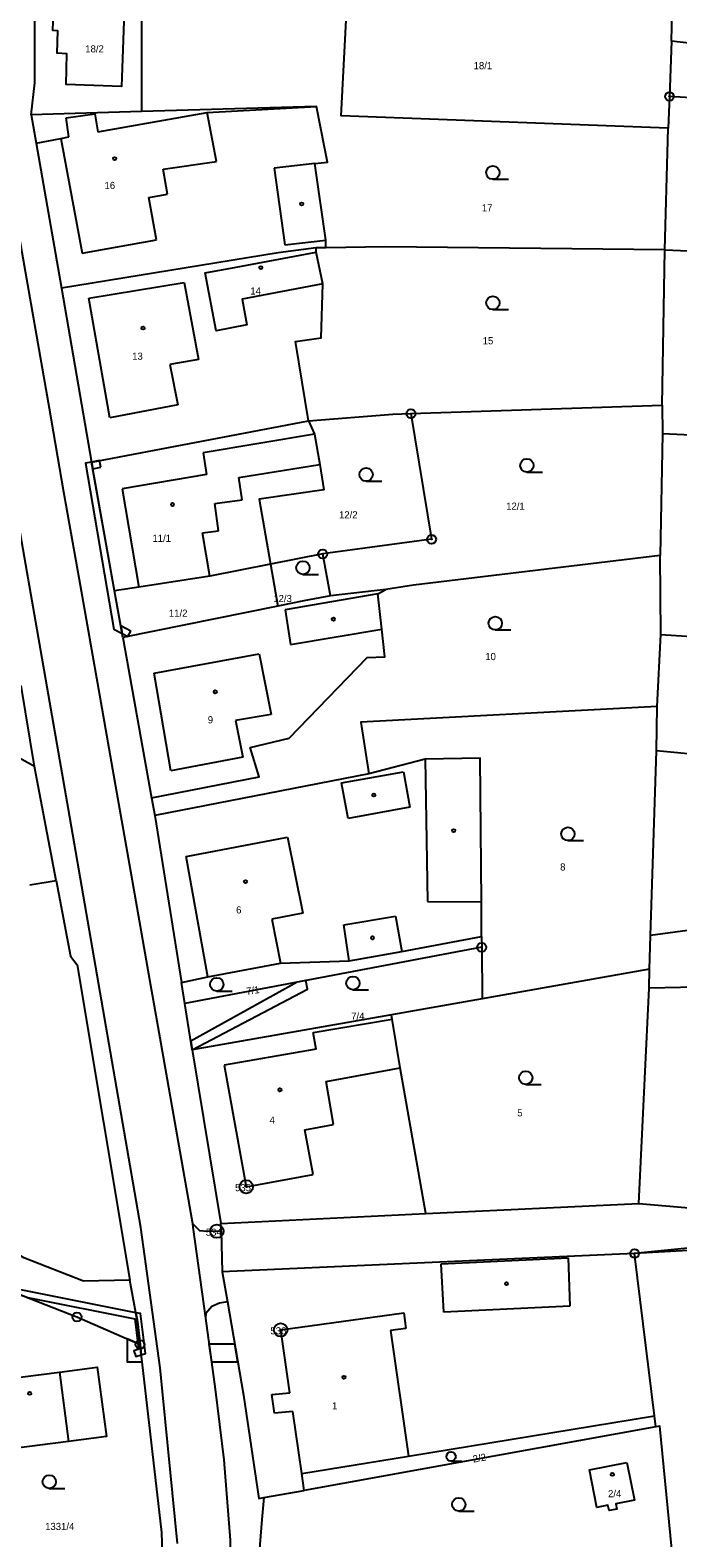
# Model space of a CAD drawing. Extents: x -587171 to -555306, y -1167727 to -1074732.
# Drawn here: x -559682.1 to -559609.3, y -1076445.1 to -1076275.6 of the extents above; entities that cross this region are included whole.
import ezdxf

# ---------------------------------------------------------------- set-up
doc = ezdxf.new("R2010")
doc.units = 0
for name, color, linetype in [('Hranice parcel', 7, 'Continuous'), ('Parcelní čísla', 7, 'Continuous'), ('Vnitřní kresba', 7, 'Continuous'), ('Věcná břemena k části', 7, 'Continuous'), ('Značky bodu BP', 7, 'Continuous'), ('Značky budov', 7, 'Continuous'), ('Značky kultur', 7, 'Continuous')]:
    doc.layers.add(name, color=color, linetype=linetype)

msp = doc.modelspace()

# ---------------------------------------------------------------- linework, layer by layer
at = {"layer": 'Hranice parcel'}
for p, q in [((-559609.99, -1076276.84), (-559609.89, -1076271.82)), ((-559609.99, -1076276.84), (-559610.23, -1076283.04)), ((-559524.17, -1076286.21), (-559609.99, -1076276.84)), ((-559610.23, -1076283.04), (-559610.37, -1076286.62)), ((-559525.24, -1076288.45), (-559610.23, -1076283.04)), ((-559669.62, -1076284.73), (-559682.03, -1076285.09)), ((-559649.97, -1076300.57), (-559649.96, -1076300.08)), ((-559649.22, -1076304.13), (-559649.97, -1076300.57)), ((-559648.87, -1076300.06), (-559649.96, -1076300.08)), ((-559611.07, -1076317.75), (-559610.75, -1076300.3)), ((-559610.75, -1076300.3), (-559532.59, -1076303.73)), ((-559678.62, -1076304.6), (-559675.24, -1076324.16)), ((-559639.31, -1076318.71), (-559611.07, -1076317.75)), ((-559611.07, -1076317.75), (-559611.03, -1076320.97)), ((-559675.24, -1076324.16), (-559650.83, -1076319.51)), ((-559611.03, -1076320.97), (-559611.27, -1076334.66)), ((-559542.75, -1076324.48), (-559611.03, -1076320.97)), ((-559672.64, -1076338.64), (-559675.24, -1076324.16)), ((-559649.23, -1076334.49), (-559655.1, -1076335.65)), ((-559648.37, -1076339.21), (-559649.23, -1076334.49)), ((-559611.22, -1076343.53), (-559611.27, -1076334.66)), ((-559655.1, -1076335.65), (-559654.28, -1076340.35)), ((-559642.13, -1076338.47), (-559648.37, -1076339.21)), ((-559671.7, -1076343.88), (-559672.64, -1076338.64)), ((-559654.28, -1076340.35), (-559671.7, -1076343.88)), ((-559611.62, -1076351.63), (-559611.22, -1076343.53)), ((-559611.22, -1076343.53), (-559553.95, -1076347.35)), ((-559671.7, -1076343.88), (-559668.49, -1076361.9)), ((-559681.64, -1076358.38), (-559683.14, -1076349.27)), ((-559611.68, -1076356.63), (-559611.62, -1076351.63)), ((-559612.37, -1076377.39), (-559611.68, -1076356.63)), ((-559596.39, -1076358.13), (-559611.68, -1076356.63)), ((-559679.2, -1076371.2), (-559681.64, -1076358.38)), ((-559644.06, -1076359.22), (-559668.13, -1076363.91)), ((-559668.49, -1076361.9), (-559668.13, -1076363.91)), ((-559668.13, -1076363.91), (-559665.12, -1076382.68)), ((-559682.16, -1076371.7), (-559679.2, -1076371.2)), ((-559600.56, -1076375.8), (-559612.37, -1076377.39)), ((-559631.36, -1076377.5), (-559631.35, -1076378.72)), ((-559612.46, -1076381.18), (-559612.37, -1076377.39)), ((-559631.35, -1076378.72), (-559664.74, -1076385.04)), ((-559631.35, -1076378.72), (-559631.29, -1076384.51)), ((-559664.74, -1076385.04), (-559665.12, -1076382.68)), ((-559612.46, -1076381.18), (-559631.29, -1076384.51)), ((-559612.51, -1076383.33), (-559612.46, -1076381.18)), ((-559613.69, -1076407.52), (-559612.51, -1076383.33)), ((-559602.27, -1076383.08), (-559612.51, -1076383.33)), ((-559663.9, -1076390.27), (-559664.74, -1076385.04)), ((-559631.29, -1076384.51), (-559641.49, -1076386.31)), ((-559641.49, -1076386.31), (-559663.9, -1076390.27)), ((-559663.9, -1076390.27), (-559660.7, -1076409.77)), ((-559637.65, -1076408.67), (-559613.69, -1076407.52)), ((-559613.69, -1076407.52), (-559600.35, -1076408.67)), ((-559660.7, -1076409.77), (-559637.65, -1076408.67)), ((-559660.67, -1076410.62), (-559660.7, -1076409.77)), ((-559660.67, -1076410.62), (-559660.53, -1076415.22)), ((-559576.38, -1076411), (-559614.16, -1076413.16)), ((-559614.16, -1076413.16), (-559660.53, -1076415.22)), ((-559611.91, -1076431.43), (-559614.16, -1076413.16)), ((-559660.53, -1076415.22), (-559659.95, -1076418.58)), ((-559659.95, -1076418.58), (-559658.14, -1076429.1)), ((-559611.76, -1076432.66), (-559611.91, -1076431.43)), ((-559611.76, -1076432.66), (-559651.32, -1076439.79)), ((-559651.32, -1076439.79), (-559651.59, -1076437.88)), ((-559655.87, -1076440.61), (-559651.32, -1076439.79))]:
    msp.add_line(p, q, dxfattribs=at)
for points in [[(-559684.85, -1076265.92), (-559685.34, -1076275.96), (-559685.36, -1076281.72), (-559685.2, -1076285.73), (-559685.01, -1076287.72), (-559684.15, -1076294.13), (-559683.32, -1076299.07), (-559680, -1076318.08), (-559678.38, -1076327.51), (-559676.63, -1076337.35), (-559674.34, -1076350.35), (-559672.89, -1076358.68), (-559670.79, -1076370.56), (-559668.73, -1076382.34), (-559667.79, -1076387.64), (-559663.89, -1076409.78), (-559663.07, -1076410.57), (-559662.14, -1076410.65), (-559660.67, -1076410.62)], [(-559682.03, -1076285.09), (-559681.62, -1076281.5), (-559681.61, -1076269.19)], [(-559678.83, -1076271.16), (-559671.5, -1076271.41), (-559671.86, -1076281.94), (-559678.09, -1076281.71), (-559678.01, -1076278.24), (-559679.09, -1076278.19), (-559679.01, -1076275.67), (-559679.6, -1076275.64), (-559679.52, -1076273.54), (-559678.91, -1076273.56), (-559678.83, -1076271.16)], [(-559610.37, -1076286.62), (-559647.15, -1076285.23), (-559646.51, -1076273.04), (-559669.61, -1076272.38), (-559669.62, -1076284.73)], [(-559648.87, -1076300.06), (-559648.87, -1076299.21), (-559650.12, -1076290.59), (-559648.68, -1076290.43), (-559649.02, -1076288.76), (-559649.93, -1076284.17), (-559669.62, -1076284.73)], [(-559682.03, -1076285.09), (-559681.46, -1076288.31), (-559678.62, -1076304.6)], [(-559610.75, -1076300.3), (-559610.42, -1076288.01), (-559610.37, -1076286.62)], [(-559649.96, -1076300.08), (-559654.24, -1076300.62), (-559678.62, -1076304.6)], [(-559649.22, -1076304.13), (-559658.29, -1076305.82), (-559657.75, -1076308.74), (-559661.2, -1076309.4), (-559662.45, -1076302.87), (-559658.98, -1076302.23), (-559649.97, -1076300.57)], [(-559610.75, -1076300.3), (-559642.18, -1076299.97), (-559648.87, -1076300.06)], [(-559650.83, -1076319.51), (-559652.28, -1076310.6), (-559649.4, -1076310.19), (-559649.22, -1076304.13)], [(-559650.83, -1076319.51), (-559650.17, -1076321.02), (-559649.56, -1076324.43), (-559649.1, -1076327.27), (-559656.38, -1076328.32), (-559655.1, -1076335.65)], [(-559650.83, -1076319.51), (-559641.35, -1076318.78), (-559639.31, -1076318.71)], [(-559639.31, -1076318.71), (-559636.99, -1076332.84), (-559649.23, -1076334.49)], [(-559611.27, -1076334.66), (-559639.03, -1076338), (-559642.13, -1076338.47)], [(-559655.1, -1076335.65), (-559661.91, -1076336.99), (-559669.91, -1076338.22), (-559672.64, -1076338.64)], [(-559668.49, -1076361.9), (-559656.38, -1076359.57), (-559657.4, -1076356.26), (-559653.02, -1076355.2), (-559644.24, -1076346.15), (-559642.23, -1076346.06), (-559642.58, -1076342.93), (-559643.05, -1076338.96), (-559642.13, -1076338.47)], [(-559648.37, -1076339.21), (-559651.34, -1076339.75), (-559654.28, -1076340.35)], [(-559681.64, -1076358.38), (-559685.26, -1076356.4), (-559691.1, -1076354.24), (-559706.47, -1076349.27)], [(-559611.62, -1076351.63), (-559644.95, -1076353.42), (-559644.06, -1076359.22)], [(-559631.36, -1076377.5), (-559631.39, -1076373.61), (-559631.53, -1076357.46), (-559637.72, -1076357.58), (-559644.06, -1076359.22)], [(-559679.2, -1076371.2), (-559677.59, -1076379.71), (-559676.86, -1076380.7), (-559670.93, -1076416.16)], [(-559665.12, -1076382.68), (-559662.15, -1076382.05), (-559653.99, -1076380.52), (-559646.25, -1076380.23), (-559640.34, -1076379.18), (-559631.36, -1076377.5)], [(-559637.65, -1076408.67), (-559640.51, -1076392.27), (-559641.41, -1076386.81), (-559641.49, -1076386.31)], [(-559670.93, -1076416.16), (-559676.15, -1076416.27), (-559682.85, -1076413.66), (-559698.09, -1076404.41), (-559701.08, -1076402.07), (-559706.43, -1076397.49)], [(-559529.43, -1076404.66), (-559529.56, -1076404.67), (-559580.1, -1076409.76), (-559614.16, -1076413.16)], [(-559691.09, -1076413.34), (-559684.63, -1076417.25), (-559676.87, -1076420.29), (-559669.77, -1076423.39)], [(-559669.77, -1076423.39), (-559670.06, -1076420.85), (-559670.93, -1076416.16)], [(-559659.95, -1076418.58), (-559660.84, -1076418.74), (-559661.7, -1076419.1), (-559662.37, -1076419.9), (-559662.43, -1076420.41), (-559661.33, -1076428.42), (-559660.36, -1076436.36), (-559659.65, -1076445.4), (-559659.59, -1076447.37), (-559659.55, -1076449.84), (-559659.65, -1076455.35), (-559659.8, -1076458.36), (-559660.18, -1076462.85), (-559660.46, -1076465.33), (-559661.16, -1076470.3), (-559662.49, -1076477.19), (-559664.46, -1076484.93), (-559667.29, -1076494.52), (-559668.56, -1076498.37), (-559668.52, -1076499.4), (-559668.09, -1076500.35), (-559667.44, -1076501.12), (-559666.98, -1076501.39), (-559665.27, -1076501.58)], [(-559667.4, -1076456.69), (-559667.03, -1076453.93), (-559667.34, -1076444.52), (-559669.77, -1076423.39)], [(-559678.84, -1076426.5), (-559674.59, -1076425.92), (-559673.56, -1076433.73), (-559677.82, -1076434.31), (-559685.78, -1076435.32), (-559686.81, -1076427.53), (-559678.84, -1076426.5)], [(-559658.14, -1076429.1), (-559656.42, -1076440.71), (-559655.87, -1076440.61)], [(-559651.59, -1076437.88), (-559639.59, -1076435.93), (-559611.91, -1076431.43)], [(-559609.68, -1076449.48), (-559611.32, -1076432.58), (-559611.76, -1076432.66)], [(-559615.01, -1076436.66), (-559614.18, -1076440.88), (-559616.26, -1076441.29), (-559616.14, -1076441.89), (-559617.03, -1076442.07), (-559617.15, -1076441.46), (-559618.4, -1076441.71), (-559619.23, -1076437.49), (-559615.01, -1076436.66)], [(-559655.87, -1076440.61), (-559656.07, -1076443.07), (-559656.99, -1076454.34), (-559654.58, -1076455.25)]]:
    msp.add_lwpolyline(points, dxfattribs=at)
at = {"layer": 'Vnitřní kresba'}
for p, q in [((-559662.21, -1076284.85), (-559649.93, -1076284.17)), ((-559678.09, -1076285.43), (-559674.87, -1076284.99)), ((-559677.78, -1076287.6), (-559678.09, -1076285.43)), ((-559674.87, -1076284.99), (-559674.51, -1076287.02)), ((-559674.51, -1076287.02), (-559662.21, -1076284.85)), ((-559661.16, -1076290.35), (-559662.21, -1076284.85)), ((-559681.46, -1076288.31), (-559678.67, -1076287.76)), ((-559678.67, -1076287.76), (-559677.78, -1076287.6)), ((-559678.67, -1076287.76), (-559676.28, -1076300.67)), ((-559667.19, -1076291.23), (-559661.16, -1076290.35)), ((-559650.12, -1076290.59), (-559654.7, -1076291.12)), ((-559654.7, -1076291.12), (-559653.51, -1076299.74)), ((-559666.7, -1076294.03), (-559667.19, -1076291.23)), ((-559668.79, -1076294.4), (-559666.7, -1076294.03)), ((-559667.93, -1076299.16), (-559668.79, -1076294.4)), ((-559676.28, -1076300.67), (-559667.93, -1076299.16)), ((-559653.51, -1076299.74), (-559648.87, -1076299.21)), ((-559675.52, -1076305.73), (-559664.83, -1076303.97)), ((-559664.83, -1076303.97), (-559663.21, -1076312.62)), ((-559673.18, -1076319.17), (-559675.52, -1076305.73)), ((-559663.21, -1076312.62), (-559666.44, -1076313.19)), ((-559666.44, -1076313.19), (-559665.54, -1076317.72)), ((-559665.54, -1076317.72), (-559673.18, -1076319.17)), ((-559677.67, -1076364.08), (-559685.31, -1076320.23)), ((-559650.17, -1076321.02), (-559662.66, -1076323.12)), ((-559662.66, -1076323.12), (-559662.32, -1076325.56)), ((-559658.67, -1076325.91), (-559649.56, -1076324.43)), ((-559662.32, -1076325.56), (-559671.79, -1076327.18)), ((-559658.28, -1076328.39), (-559658.67, -1076325.91)), ((-559671.79, -1076327.18), (-559669.91, -1076338.22)), ((-559661.35, -1076328.8), (-559658.28, -1076328.39)), ((-559660.95, -1076331.9), (-559661.35, -1076328.8)), ((-559662.76, -1076332.13), (-559660.95, -1076331.9)), ((-559661.91, -1076336.99), (-559662.76, -1076332.13)), ((-559643.05, -1076338.96), (-559653.44, -1076340.78)), ((-559653.44, -1076340.78), (-559652.86, -1076344.69)), ((-559652.86, -1076344.69), (-559642.58, -1076342.93)), ((-559668.2, -1076347.88), (-559656.39, -1076345.73)), ((-559656.39, -1076345.73), (-559655.01, -1076352.56)), ((-559666.32, -1076358.87), (-559668.2, -1076347.88)), ((-559655.01, -1076352.56), (-559659.05, -1076353.21)), ((-559659.05, -1076353.21), (-559658.22, -1076357.36)), ((-559658.22, -1076357.36), (-559666.32, -1076358.87)), ((-559637.72, -1076357.58), (-559637.43, -1076373.58)), ((-559647.1, -1076360.24), (-559640.15, -1076358.99)), ((-559646.37, -1076364.24), (-559647.1, -1076360.24)), ((-559640.15, -1076358.99), (-559639.43, -1076362.98)), ((-559639.43, -1076362.98), (-559646.37, -1076364.24)), ((-559669.69, -1076410.23), (-559677.67, -1076364.08)), ((-559664.57, -1076368.51), (-559653.19, -1076366.33)), ((-559653.19, -1076366.33), (-559651.46, -1076374.87)), ((-559662.15, -1076382.05), (-559664.57, -1076368.51)), ((-559637.43, -1076373.58), (-559631.39, -1076373.61)), ((-559651.46, -1076374.87), (-559654.96, -1076375.57)), ((-559654.96, -1076375.57), (-559653.99, -1076380.52)), ((-559646.85, -1076376.18), (-559641.04, -1076375.23)), ((-559641.04, -1076375.23), (-559640.34, -1076379.18)), ((-559646.25, -1076380.23), (-559646.85, -1076376.18)), ((-559650.32, -1076388.3), (-559641.41, -1076386.81)), ((-559649.97, -1076390.17), (-559650.32, -1076388.3)), ((-559649.97, -1076390.17), (-559660.31, -1076391.99)), ((-559660.31, -1076391.99), (-559657.83, -1076405.65)), ((-559648.84, -1076393.83), (-559640.51, -1076392.27)), ((-559648, -1076398.66), (-559648.84, -1076393.83)), ((-559651.26, -1076399.24), (-559648, -1076398.66)), ((-559650.29, -1076404.29), (-559651.26, -1076399.24)), ((-559657.83, -1076405.65), (-559650.29, -1076404.29)), ((-559663.89, -1076409.78), (-559663.84, -1076410.18)), ((-559667.53, -1076426.02), (-559669.69, -1076410.23)), ((-559663.84, -1076410.18), (-559662.43, -1076420.41)), ((-559635.9, -1076414.33), (-559621.62, -1076413.66)), ((-559635.61, -1076419.75), (-559635.9, -1076414.33)), ((-559621.62, -1076413.66), (-559621.44, -1076419.08)), ((-559653.96, -1076421.75), (-559640.11, -1076419.83)), ((-559640.11, -1076419.83), (-559639.87, -1076421.58)), ((-559621.44, -1076419.08), (-559635.61, -1076419.75)), ((-559639.87, -1076421.58), (-559641.6, -1076421.82)), ((-559652.92, -1076428.83), (-559653.96, -1076421.75)), ((-559641.6, -1076421.82), (-559639.59, -1076435.93)), ((-559678.84, -1076426.5), (-559677.82, -1076434.31)), ((-559665.56, -1076445.75), (-559667.53, -1076426.02)), ((-559654.94, -1076429.03), (-559652.92, -1076428.83)), ((-559654.65, -1076431.11), (-559654.94, -1076429.03)), ((-559652.61, -1076430.93), (-559654.65, -1076431.11)), ((-559651.59, -1076437.88), (-559652.61, -1076430.93))]:
    msp.add_line(p, q, dxfattribs=at)
at = {"layer": 'Věcná břemena k části'}
for points in [[(-559671.78, -1076343.44), (-559671.93, -1076342.58), (-559672.64, -1076338.64), (-559675.1, -1076324.93), (-559675.24, -1076324.16), (-559675.92, -1076324.29), (-559672.73, -1076342.96)], [(-559674.19, -1076324.73), (-559674.35, -1076323.99), (-559675.24, -1076324.16), (-559675.1, -1076324.93)], [(-559670.83, -1076343.16), (-559671.93, -1076342.58), (-559671.78, -1076343.44), (-559671.14, -1076343.77)], [(-559652.12, -1076382.65), (-559664.06, -1076389.28), (-559663.9, -1076390.27), (-559650.94, -1076383.43), (-559651.14, -1076382.47)], [(-559683.73, -1076417.14), (-559686.94, -1076415.85), (-559684.63, -1076417.25), (-559682.4, -1076418.12), (-559670.36, -1076420.51), (-559670.01, -1076423.29), (-559669.77, -1076423.39), (-559670.06, -1076420.85), (-559670.25, -1076419.82)], [(-559670.25, -1076419.82), (-559670.06, -1076420.85), (-559669.77, -1076423.39), (-559669.64, -1076424.55), (-559669.17, -1076424.39), (-559669.73, -1076419.92)], [(-559669.55, -1076425.34), (-559669.77, -1076423.39), (-559671.22, -1076422.76), (-559671.21, -1076425.34)], [(-559669.64, -1076424.55), (-559669.77, -1076423.39), (-559670.01, -1076423.29), (-559669.93, -1076423.91), (-559670.47, -1076424.09), (-559670.25, -1076424.75)], [(-559662.03, -1076423.35), (-559661.75, -1076425.33), (-559658.79, -1076425.33), (-559659.13, -1076423.34)]]:
    msp.add_lwpolyline(points, close=True, dxfattribs=at)
at = {"layer": 'Značky bodu BP'}
for centre, radius in [((-559610.23, -1076283.04), 0.5), ((-559610.23, -1076283.04), 0.0303), ((-559639.31, -1076318.71), 0.5), ((-559639.31, -1076318.71), 0.0303), ((-559636.99, -1076332.84), 0.5), ((-559636.99, -1076332.84), 0.0303), ((-559649.23, -1076334.49), 0.5), ((-559649.23, -1076334.49), 0.0303), ((-559631.35, -1076378.72), 0.5), ((-559631.35, -1076378.72), 0.0303), ((-559657.83, -1076405.65), 0.75), ((-559657.83, -1076405.65), 0.03), ((-559661.13, -1076410.66), 0.75), ((-559661.13, -1076410.66), 0.03), ((-559614.16, -1076413.16), 0.5), ((-559614.16, -1076413.16), 0.0303), ((-559676.87, -1076420.29), 0.5), ((-559676.87, -1076420.29), 0.0303), ((-559653.96, -1076421.75), 0.75), ((-559669.77, -1076423.39), 0.5), ((-559669.77, -1076423.39), 0.0303), ((-559653.96, -1076421.75), 0.03)]:
    msp.add_circle(centre, radius, dxfattribs=at)
at = {"layer": 'Značky budov'}
for centre in [(-559672.64, -1076290.03), (-559651.6, -1076295.13), (-559656.19, -1076302.3), (-559669.44, -1076309.09), (-559666.12, -1076328.93), (-559648.03, -1076341.82), (-559661.31, -1076350), (-559643.48, -1076361.59), (-559634.51, -1076365.6), (-559657.91, -1076371.35), (-559643.63, -1076377.66), (-559654.04, -1076394.75), (-559628.56, -1076416.56), (-559646.84, -1076427.07), (-559682.18, -1076428.89), (-559616.66, -1076438)]:
    msp.add_circle(centre, 0.175, dxfattribs=at)
at = {"layer": 'Značky kultur'}
for p, q in [((-559630.09, -1076292.36), (-559628.34, -1076292.36)), ((-559630.09, -1076307.01), (-559628.34, -1076307.01)), ((-559644.35, -1076326.31), (-559642.6, -1076326.31)), ((-559626.27, -1076325.28), (-559624.52, -1076325.28)), ((-559651.45, -1076336.79), (-559649.7, -1076336.79)), ((-559629.82, -1076343.04), (-559628.07, -1076343.04)), ((-559621.65, -1076366.73), (-559619.9, -1076366.73)), ((-559661.15, -1076383.64), (-559659.4, -1076383.64)), ((-559645.83, -1076383.5), (-559644.08, -1076383.5)), ((-559626.4, -1076394.14), (-559624.65, -1076394.14)), ((-559634.8, -1076436.52), (-559633.57, -1076436.52)), ((-559679.98, -1076439.58), (-559678.23, -1076439.58)), ((-559633.93, -1076442.12), (-559632.18, -1076442.12))]:
    msp.add_line(p, q, dxfattribs=at)
for centre, radius in [((-559630.09, -1076291.61), 0.75), ((-559630.09, -1076306.26), 0.75), ((-559644.35, -1076325.56), 0.75), ((-559626.27, -1076324.53), 0.75), ((-559651.45, -1076336.04), 0.75), ((-559629.82, -1076342.29), 0.75), ((-559621.65, -1076365.98), 0.75), ((-559661.15, -1076382.89), 0.75), ((-559645.83, -1076382.75), 0.75), ((-559626.4, -1076393.39), 0.75), ((-559634.8, -1076435.99), 0.525), ((-559679.98, -1076438.83), 0.75), ((-559633.93, -1076441.37), 0.75)]:
    msp.add_circle(centre, radius, dxfattribs=at)

# ---------------------------------------------------------------- texts
at = {"layer": 'Parcelní čísla'}
for s, p in [('18/2', (-559675.94, -1076278.09)), ('18/1', (-559632.26, -1076279.98)), ('16', (-559673.77, -1076293.45)), ('17', (-559631.34, -1076295.96)), ('14', (-559657.38, -1076305.32)), ('15', (-559631.24, -1076310.91)), ('13', (-559670.66, -1076312.65)), ('12/2', (-559647.4, -1076330.49)), ('12/1', (-559628.6, -1076329.52)), ('11/1', (-559668.38, -1076333.13)), ('12/3', (-559654.79, -1076339.9)), ('11/2', (-559666.53, -1076341.55)), ('10', (-559630.95, -1076346.43)), ('9', (-559662.16, -1076353.54)), ('8', (-559622.53, -1076370.09)), ('6', (-559658.97, -1076374.92)), ('7/4', (-559646.03, -1076386.87)), ('4', (-559655.21, -1076398.56)), ('5', (-559627.35, -1076397.74)), ('1', (-559648.18, -1076430.69)), ('2/4', (-559617.14, -1076440.56)), ('1331/4', (-559680.45, -1076444.25))]:
    msp.add_text(s, height=0.803, dxfattribs=at).set_placement(p)
for s, rotation, p in [('7/1', 8, (-559657.77, -1076384.07)), ('2/2', 10, (-559632.28, -1076436.68))]:
    msp.add_text(s, height=0.803, rotation=rotation, dxfattribs=at).set_placement(p)
at = {"layer": 'Značky bodu BP'}
for s, p in [('535', (-559659.09, -1076406.15)), ('534', (-559662.38, -1076411.16)), ('536', (-559655.12, -1076422.25))]:
    msp.add_text(s, height=0.803, dxfattribs=at).set_placement(p)

doc.saveas('drawing.dxf')
